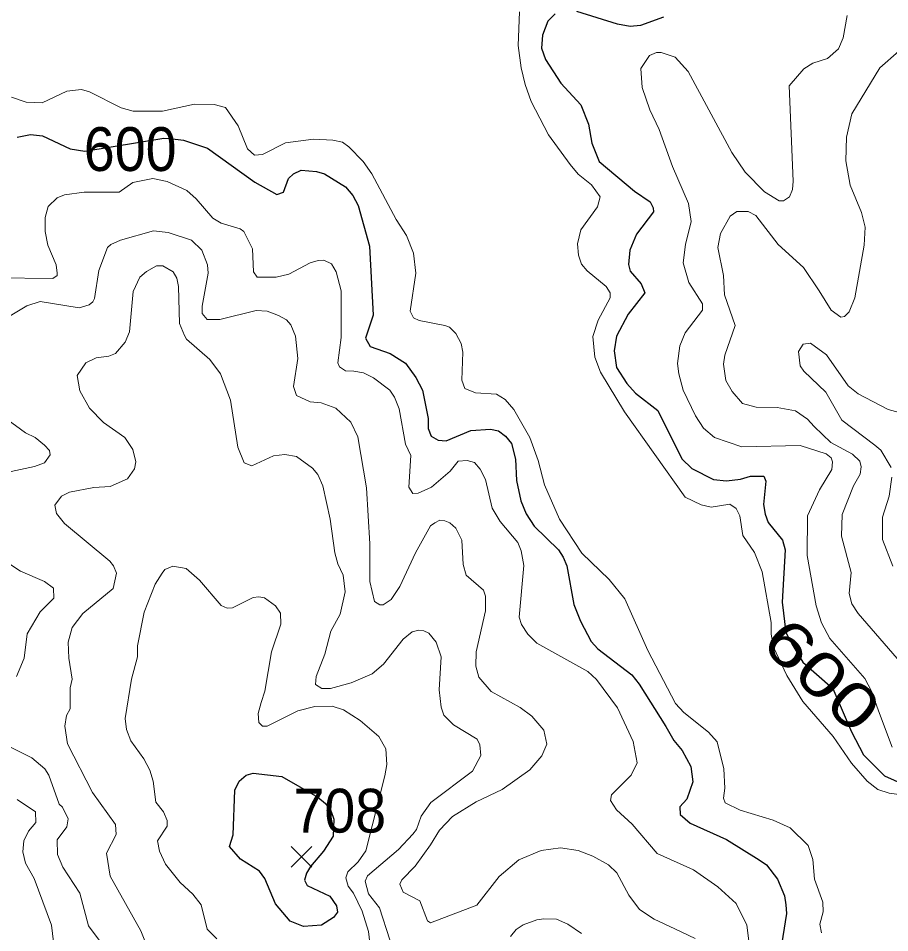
# Model space of a CAD drawing. Extents: x 294.2 to 320.3, y 7482.7 to 7510.7.
# Drawn here: x 296.975 to 298.568, y 7485.625 to 7487.296 of the extents above; entities that cross this region are included whole.
import ezdxf
from ezdxf.enums import TextEntityAlignment as Align

# ---------------------------------------------------------------- set-up
doc = ezdxf.new("R2010")
doc.units = 0
doc.header["$LTSCALE"] = 0.032
for name, color, linetype, lineweight in [('1', 7, 'Continuous', 25), ('2', 7, 'Continuous', 13), ('21', 7, 'Continuous', 25)]:
    doc.layers.add(name, color=color, linetype=linetype, lineweight=lineweight)
doc.layers.add('61', color=7, linetype='Continuous')

msp = doc.modelspace()

# ---------------------------------------------------------------- linework, layer by layer
at = {"layer": '1'}
for points in [[(297.9565, 7487.3037), (297.9429, 7487.2903), (297.9335, 7487.265), (297.9313, 7487.2408), (297.939, 7487.2204), (297.967, 7487.1774), (298.0031, 7487.1376), (298.0172, 7487.1021), (298.0233, 7487.0677), (298.037, 7487.0338), (298.1013, 7486.9795)], [(298.1545, 7487.2978), (298.1121, 7487.2827), (298.0933, 7487.2806), (298.07, 7487.2849), (297.9959, 7487.308)], [(296.9732, 7487.0787), (296.9976, 7487.0835), (297.0192, 7487.0809), (297.0699, 7487.0572), (297.0965, 7487.0529), (297.241, 7487.0769), (297.2518, 7487.0761), (297.2768, 7487.0728), (297.3208, 7487.0583), (297.4076, 7486.9964), (297.4475, 7486.9739), (297.4597, 7486.9782), (297.4691, 7487.0029), (297.4783, 7487.0115), (297.4922, 7487.0179), (297.5199, 7487.0158), (297.5349, 7487.0115), (297.5734, 7486.9878), (297.5867, 7486.9717), (297.5962, 7486.9534), (297.6169, 7486.8792), (297.6239, 7486.7533), (297.6095, 7486.7109), (297.6184, 7486.6956), (297.6549, 7486.6834), (297.6829, 7486.6656), (297.7014, 7486.6394), (297.7136, 7486.6164), (297.724, 7486.5646), (297.7245, 7486.5458), (297.7295, 7486.5318), (297.7428, 7486.5248), (297.7573, 7486.5237), (297.802, 7486.5421), (297.8381, 7486.5448), (297.8525, 7486.5415), (297.8658, 7486.5319), (297.8763, 7486.5189), (297.8836, 7486.4898), (297.8858, 7486.4511), (297.8939, 7486.414), (297.9033, 7486.3898), (297.9177, 7486.3678), (297.9626, 7486.3246), (297.9709, 7486.3112), (297.9779, 7486.2952), (297.9907, 7486.2244), (298.0028, 7486.1938), (298.022, 7486.1567), (298.0341, 7486.1433), (298.0962, 7486.0957), (298.1101, 7486.079), (298.1586, 7486.0015), (298.1733, 7485.976), (298.1888, 7485.9576), (298.2043, 7485.9286)], [(298.1013, 7486.9795), (298.1301, 7486.9601), (298.1356, 7486.9493), (298.1362, 7486.9418), (298.1051, 7486.9009), (298.0929, 7486.8718), (298.0903, 7486.8456)], [(298.0903, 7486.8456), (298.0935, 7486.8335), (298.1133, 7486.8105), (298.1203, 7486.7939), (298.0896, 7486.7549), (298.0686, 7486.7147), (298.0641, 7486.6879), (298.0686, 7486.6573), (298.0871, 7486.6285), (298.1031, 7486.6106), (298.1441, 7486.5792), (298.188, 7486.4909), (298.2063, 7486.4731), (298.2457, 7486.4527), (298.2695, 7486.4505), (298.2953, 7486.4532), (298.3136, 7486.4591), (298.338, 7486.4591), (298.3413, 7486.45), (298.3369, 7486.4069), (298.3402, 7486.3892), (298.3458, 7486.3741), (298.3721, 7486.3418), (298.3766, 7486.3246), (298.3713, 7486.2289), (298.378, 7486.173), (298.3905, 7486.1493), (298.4088, 7486.1192), (298.464, 7486.0708), (298.4977, 7485.992), (298.52, 7485.9498), (298.5583, 7485.9115), (298.5934, 7485.8955)], [(298.2043, 7485.9286), (298.2079, 7485.9006), (298.1973, 7485.8684), (298.184, 7485.8549), (298.1851, 7485.8404), (298.2029, 7485.8248), (298.2697, 7485.7948)], [(298.2697, 7485.7948), (298.3291, 7485.7577), (298.3425, 7485.7487), (298.3629, 7485.7226), (298.3757, 7485.6919), (298.3782, 7485.6753), (298.3789, 7485.66), (298.368, 7485.591), (298.3693, 7485.5853), (298.3815, 7485.577), (298.444, 7485.5789), (298.4689, 7485.5744), (298.5092, 7485.5489), (298.5263, 7485.5285), (298.5372, 7485.5086), (298.5602, 7485.425), (298.573, 7485.3924)]]:
    msp.add_lwpolyline(points, dxfattribs=at)
msp.add_lwpolyline([(297.4565, 7485.9102), (297.5224, 7485.8726), (297.5368, 7485.8608), (297.5468, 7485.8463), (297.5518, 7485.8323), (297.5504, 7485.8011), (297.5332, 7485.7736), (297.5094, 7485.7457), (297.5016, 7485.7333), (297.498, 7485.7204), (297.503, 7485.7107), (297.5446, 7485.6913), (297.5568, 7485.6736), (297.5585, 7485.6623), (297.5513, 7485.6521), (297.5291, 7485.6386), (297.4964, 7485.6358), (297.472, 7485.646), (297.4451, 7485.6772), (297.4257, 7485.7235), (297.4157, 7485.7369), (297.381, 7485.759), (297.3611, 7485.7821), (297.3677, 7485.8036), (297.3708, 7485.8848), (297.3791, 7485.9015), (297.3913, 7485.9123), (297.4046, 7485.916)], close=True, dxfattribs=at)
at = {"layer": '2'}
for points in [[(298.0392, 7486.6489), (298.029, 7486.6764), (298.0251, 7486.7141), (298.0348, 7486.7441), (298.0571, 7486.785), (298.0571, 7486.7939), (298.0494, 7486.8054), (298.0149, 7486.8341), (298.0047, 7486.8463), (297.999, 7486.8629), (297.997, 7486.8833), (298.0034, 7486.9088), (298.0335, 7486.951), (298.0386, 7486.9695), (298.0226, 7486.9912), (297.9984, 7487.011), (297.9837, 7487.0282), (297.9441, 7487.0825), (297.9128, 7487.1438), (297.9013, 7487.1745), (297.8943, 7487.2051), (297.8885, 7487.246), (297.8911, 7487.3073)], [(298.49, 7487.3009), (298.483, 7487.26), (298.474, 7487.2396), (298.4542, 7487.2223), (298.4274, 7487.2134), (298.4108, 7487.2032), (298.384, 7487.1725), (298.3916, 7486.9982), (298.3903, 7486.9829), (298.3846, 7486.9695), (298.3738, 7486.9624), (298.3655, 7486.9624), (298.3387, 7486.9784), (298.3035, 7487.0142), (298.2793, 7487.0506), (298.1995, 7487.1987), (298.1759, 7487.2249), (298.1503, 7487.2331), (298.1414, 7487.2331), (298.1286, 7487.2274), (298.1132, 7487.2038), (298.1152, 7487.1693), (298.1292, 7487.1285), (298.1464, 7487.0927), (298.1707, 7487.0251), (298.2001, 7486.9574), (298.2052, 7486.9242), (298.1944, 7486.882), (298.1905, 7486.8488), (298.2008, 7486.8131), (298.2256, 7486.7741), (298.2256, 7486.762), (298.1937, 7486.7211), (298.1841, 7486.6969)], [(298.3955, 7486.5781), (298.3623, 7486.5845), (298.324, 7486.5851), (298.2985, 7486.5915), (298.2799, 7486.6139), (298.2684, 7486.6336), (298.2639, 7486.6637), (298.2665, 7486.6803), (298.2856, 7486.7345), (298.2659, 7486.7901), (298.2639, 7486.8258), (298.2537, 7486.8769), (298.2588, 7486.9025), (298.2761, 7486.9343), (298.2882, 7486.9427), (298.3093, 7486.9427), (298.3233, 7486.935), (298.3642, 7486.882), (298.4102, 7486.8405), (298.4389, 7486.7978), (298.4606, 7486.762), (298.4785, 7486.7492), (298.4855, 7486.7505), (298.4938, 7486.7594), (298.504, 7486.785), (298.5213, 7486.8808), (298.5232, 7486.914), (298.5162, 7486.9408), (298.4957, 7486.9906), (298.4874, 7487.0353), (298.4887, 7487.0787), (298.4989, 7487.1208), (298.55, 7487.2051), (298.5845, 7487.2357)], [(296.9628, 7487.1514), (296.9896, 7487.1425), (297.0189, 7487.1412), (297.0636, 7487.1623), (297.0905, 7487.1655), (297.1051, 7487.1616), (297.1632, 7487.1323), (297.185, 7487.1259), (297.2386, 7487.1259), (297.2973, 7487.1387), (297.3331, 7487.1381), (297.3541, 7487.1329), (297.3771, 7487.0991), (297.3943, 7487.0569), (297.4071, 7487.0454), (297.4212, 7487.0467), (297.4633, 7487.0678), (297.5144, 7487.0748), (297.5502, 7487.0729), (297.5674, 7487.0691), (297.5795, 7487.0608), (297.6057, 7487.034), (297.621, 7487.0116), (297.6657, 7486.928), (297.6849, 7486.8986), (297.6976, 7486.8667), (297.7015, 7486.8297), (297.6911, 7486.7602), (297.6977, 7486.7483), (297.7077, 7486.7435), (297.7545, 7486.7345), (297.7634, 7486.7313), (297.7749, 7486.7199), (297.7845, 7486.7013), (297.7876, 7486.6854), (297.7857, 7486.6343), (297.7915, 7486.6189), (297.8107, 7486.6113), (297.8489, 7486.6087), (297.8649, 7486.5991), (297.8809, 7486.5807), (297.9102, 7486.5296), (297.9255, 7486.4875), (297.937, 7486.4428), (297.9645, 7486.3802), (298.0054, 7486.3182), (298.0552, 7486.2703), (298.0839, 7486.2346), (298.126, 7486.1401), (298.1765, 7486.0437), (298.1918, 7486.0271), (298.2365, 7485.9913), (298.2525, 7485.9734), (298.2646, 7485.9243), (298.2665, 7485.8886), (298.2639, 7485.8707), (298.2672, 7485.8617), (298.2946, 7485.8483), (298.3546, 7485.8305), (298.3859, 7485.8164), (298.4191, 7485.7839), (298.4274, 7485.7583), (298.4306, 7485.7226), (298.4459, 7485.6804), (298.4465, 7485.6625), (298.4401, 7485.6402), (298.4434, 7485.6242)], [(297.0598, 7486.9733), (297.0956, 7486.9778), (297.1594, 7486.9778), (297.1843, 7486.9956), (297.2207, 7487.0027), (297.2475, 7486.9976), (297.2833, 7486.981), (297.3005, 7486.9656), (297.3305, 7486.9306), (297.3458, 7486.921), (297.3809, 7486.9108), (297.3873, 7486.9063), (297.4033, 7486.8744), (297.4052, 7486.8322), (297.4116, 7486.8226), (297.4467, 7486.8226), (297.4697, 7486.8278), (297.5086, 7486.8488), (297.5233, 7486.8533), (297.5335, 7486.8539), (297.5476, 7486.8469), (297.5559, 7486.8322), (297.5654, 7486.7978), (297.5654, 7486.7122), (297.5591, 7486.6662), (297.5623, 7486.6585), (297.5731, 7486.6515), (297.5885, 7486.6509), (297.6063, 7486.6477), (297.6242, 7486.6388), (297.6542, 7486.6164), (297.6625, 7486.603), (297.6714, 7486.5819), (297.6829, 7486.5175), (297.6925, 7486.4964), (297.6887, 7486.4389), (297.6964, 7486.4274), (297.7059, 7486.4281), (297.7302, 7486.4389), (297.7647, 7486.4683), (297.7793, 7486.4861), (297.7953, 7486.4874), (297.8087, 7486.4842), (297.8195, 7486.4715), (297.8292, 7486.453), (297.8413, 7486.4006), (297.856, 7486.3763), (297.8879, 7486.338), (297.8943, 7486.3227), (297.8994, 7486.2959), (297.8905, 7486.2014), (297.8949, 7486.188), (297.9064, 7486.1701), (297.923, 7486.1535), (298.0162, 7486.1018), (298.0322, 7486.0871), (298.0705, 7486.0354), (298.0992, 7485.9741), (298.1063, 7485.9351), (298.0954, 7485.9128), (298.0596, 7485.8764), (298.0577, 7485.8662), (298.0686, 7485.849), (298.0973, 7485.8228), (298.1426, 7485.7691), (298.2091, 7485.7398), (298.2537, 7485.7085), (298.2869, 7485.6778), (298.3067, 7485.6383), (298.3112, 7485.6051)], [(297.0444, 7486.845), (297.0291, 7486.8808), (297.024, 7486.9063), (297.024, 7486.9318), (297.0298, 7486.9516), (297.0464, 7486.9676), (297.0598, 7486.9733)], [(297.8394, 7486.0654), (297.817, 7486.0916), (297.8113, 7486.112), (297.8119, 7486.1376), (297.8292, 7486.2129), (297.8292, 7486.2397), (297.8253, 7486.2506), (297.7934, 7486.278), (297.7883, 7486.2972), (297.7857, 7486.3419), (297.7749, 7486.3642), (297.764, 7486.3738), (297.7545, 7486.377), (297.7455, 7486.3783), (297.7366, 7486.3738), (297.7283, 7486.3681), (297.7008, 7486.3189), (297.6727, 7486.2576), (297.6568, 7486.2333), (297.6421, 7486.2238), (297.6357, 7486.2238), (297.6261, 7486.2301), (297.6178, 7486.2665), (297.6178, 7486.3355), (297.6114, 7486.4377), (297.5955, 7486.5309), (297.5827, 7486.5577), (297.5552, 7486.5832), (297.5285, 7486.5928), (297.5087, 7486.5947), (297.4837, 7486.6062), (297.478, 7486.6228), (297.4863, 7486.6739), (297.4818, 7486.7148), (297.4735, 7486.7352), (297.4652, 7486.7447), (297.4506, 7486.7524), (297.4301, 7486.7607), (297.4097, 7486.7614), (297.3433, 7486.7454), (297.3203, 7486.7454), (297.3113, 7486.7562), (297.3113, 7486.7697), (297.3222, 7486.8297), (297.3209, 7486.845), (297.3107, 7486.8718), (297.2916, 7486.8903), (297.2488, 7486.9044), (297.222, 7486.9075), (297.162, 7486.8903), (297.1441, 7486.8826), (297.1383, 7486.8769), (297.1223, 7486.8348), (297.1141, 7486.7837), (297.1115, 7486.7773), (297.1045, 7486.7722), (297.0866, 7486.7665), (297.0151, 7486.778), (296.9909, 7486.7703), (296.9602, 7486.7518)], [(296.9347, 7486.8214), (297.0381, 7486.8201), (297.0464, 7486.8258), (297.0464, 7486.8297), (297.0444, 7486.845)], [(297.7391, 7486.1554), (297.7257, 7486.172), (297.7162, 7486.1765), (297.7072, 7486.1778), (297.6951, 7486.1746), (297.6785, 7486.1612), (297.6427, 7486.1152), (297.6216, 7486.0979), (297.5834, 7486.0813), (297.5457, 7486.0711), (297.5297, 7486.0711), (297.5182, 7486.0782), (297.5195, 7486.0929), (297.5355, 7486.1337), (297.5463, 7486.1759), (297.5636, 7486.2065), (297.5725, 7486.2474), (297.5687, 7486.278), (297.5591, 7486.2985), (297.5539, 7486.3189), (297.545, 7486.3802), (297.5316, 7486.4415), (297.5227, 7486.4619), (297.5131, 7486.4734), (297.4838, 7486.4951), (297.462, 7486.4983), (297.4416, 7486.4963), (297.402, 7486.4779), (297.388, 7486.4836), (297.3764, 7486.5117), (297.363, 7486.5979), (297.3445, 7486.6458), (297.3254, 7486.6719), (297.2826, 7486.7096), (297.2788, 7486.716), (297.2699, 7486.7377), (297.2679, 7486.8054), (297.2647, 7486.8207), (297.2584, 7486.8322), (297.2392, 7486.8431), (297.2277, 7486.8431), (297.2092, 7486.8329), (297.197, 7486.8226), (297.1849, 7486.7964), (297.1785, 7486.7224), (297.1702, 7486.7039), (297.153, 7486.6834), (297.1403, 7486.6783), (297.1173, 7486.6751), (297.0987, 7486.6662), (297.0827, 7486.6426), (297.0873, 7486.6151), (297.1051, 7486.5832), (297.1306, 7486.557), (297.1696, 7486.5296), (297.1843, 7486.5079), (297.19, 7486.4849), (297.1875, 7486.4721), (297.1747, 7486.4542), (297.1428, 7486.4402), (297.1134, 7486.4383), (297.0687, 7486.4299), (297.054, 7486.4223), (297.0419, 7486.4057), (297.0451, 7486.391), (297.0598, 7486.3725), (297.1422, 7486.3035), (297.1492, 7486.2953), (297.1543, 7486.2819), (297.1485, 7486.2537), (297.093, 7486.2078), (297.0738, 7486.1823), (297.0661, 7486.1554), (297.0674, 7486.1261), (297.0738, 7486.0878), (297.0702, 7486.0723), (297.0702, 7486.0335), (297.063, 7486.0217), (297.0603, 7486.0018), (297.0649, 7485.9696), (297.1109, 7485.8809), (297.153, 7485.8222), (297.1537, 7485.8043), (297.1364, 7485.7698), (297.1428, 7485.7277), (297.199, 7485.6281), (297.2328, 7485.5438)], [(298.1841, 7486.6969), (298.1797, 7486.6649), (298.1822, 7486.6458), (298.1905, 7486.6164), (298.2129, 7486.5692), (298.2276, 7486.5468), (298.2474, 7486.5295)], [(298.5704, 7486.4747), (298.5519, 7486.5066), (298.5404, 7486.5155), (298.4804, 7486.5615), (298.451, 7486.6126), (298.4108, 7486.6509), (298.4044, 7486.6604), (298.4012, 7486.6866), (298.4095, 7486.7), (298.4229, 7486.7019), (298.4523, 7486.6809), (298.4919, 7486.6241), (298.5104, 7486.6094), (298.5653, 7486.5806), (298.5985, 7486.5717)], [(298.287, 7486.3998), (298.2754, 7486.4078), (298.2416, 7486.4025), (298.2231, 7486.4064), (298.1937, 7486.4204), (298.0833, 7486.5762), (298.0392, 7486.6489)], [(296.9544, 7486.5628), (296.9883, 7486.5379), (297.0062, 7486.5296), (297.0228, 7486.5155), (297.0323, 7486.506), (297.0336, 7486.4977), (297.0227, 7486.4836), (297.0049, 7486.4766), (296.9449, 7486.4638)], [(298.5158, 7486.4757), (298.5131, 7486.4865), (298.4997, 7486.4994), (298.46, 7486.5206), (298.4299, 7486.55), (298.4178, 7486.5628), (298.3955, 7486.5781)], [(298.2474, 7486.5295), (298.2978, 7486.5123), (298.4044, 7486.5149), (298.4517, 7486.4996), (298.4606, 7486.4925), (298.4631, 7486.4849), (298.4619, 7486.4709), (298.4395, 7486.4338), (298.4178, 7486.3866), (298.4172, 7486.3138), (298.4332, 7486.2218), (298.4434, 7486.1912), (298.4587, 7486.1624), (298.5226, 7486.089), (298.5346, 7486.0661), (298.5474, 7486.0303), (298.5724, 7485.9639)], [(298.6209, 7486.0801), (298.5104, 7486.2078), (298.4989, 7486.2257), (298.4938, 7486.2448), (298.4976, 7486.2831), (298.4797, 7486.3495), (298.481, 7486.3891), (298.5014, 7486.4415), (298.5136, 7486.4628), (298.5158, 7486.4757)], [(298.5736, 7486.2946), (298.5545, 7486.3432), (298.5545, 7486.384), (298.5666, 7486.4223), (298.5717, 7486.4568)], [(298.6075, 7485.8739), (298.5666, 7485.8796), (298.5462, 7485.8866), (298.5264, 7485.9013), (298.4983, 7485.9345), (298.4644, 7485.9831), (298.4089, 7486.0469), (298.3796, 7486.0945), (298.3552, 7486.1467), (298.3509, 7486.1699), (298.3514, 7486.1914), (298.3348, 7486.2844), (298.3208, 7486.3195), (298.2991, 7486.3508), (298.2937, 7486.3863), (298.287, 7486.3998)], [(296.9129, 7486.3285), (296.9793, 7486.2856), (297.0228, 7486.2665), (297.0393, 7486.2544), (297.04, 7486.2359), (297.0151, 7486.211), (296.9915, 7486.1708), (296.9857, 7486.1261), (296.9717, 7486.0929)], [(297.3382, 7485.6134), (297.3203, 7485.6312), (297.3094, 7485.6753), (297.2941, 7485.6951), (297.2711, 7485.7161), (297.2443, 7485.75), (297.2334, 7485.7736), (297.2296, 7485.7928), (297.2469, 7485.8196), (297.2469, 7485.8247), (297.2475, 7485.8298), (297.2405, 7485.8458), (297.2264, 7485.863), (297.2219, 7485.9013), (297.2156, 7485.9218), (297.2047, 7485.9422), (297.1805, 7485.9754), (297.1728, 7485.9958), (297.1703, 7486.0163), (297.1818, 7486.0878), (297.1932, 7486.1286), (297.1932, 7486.1491), (297.2053, 7486.2104), (297.2252, 7486.2614), (297.2379, 7486.2819), (297.243, 7486.2882), (297.2577, 7486.2946), (297.282, 7486.2901), (297.3062, 7486.269), (297.3458, 7486.2225), (297.3567, 7486.2174), (297.3669, 7486.2186), (297.4046, 7486.2371), (297.4148, 7486.2384), (297.425, 7486.2365), (297.4454, 7486.2218), (297.4543, 7486.2084), (297.455, 7486.1886), (297.4377, 7486.1376), (297.4256, 7486.0661), (297.4193, 7486.0456), (297.4135, 7486.0252), (297.4148, 7486.0086), (297.4212, 7486.0022), (297.4301, 7486.0022), (297.4863, 7486.0303), (297.517, 7486.0379), (297.5489, 7486.0386), (297.5693, 7486.0322), (297.6, 7486.0124), (297.6338, 7485.983), (297.6466, 7485.9607), (297.6484, 7485.932), (297.6453, 7485.9115), (297.6103, 7485.7741), (297.5961, 7485.7544), (297.5776, 7485.736), (297.5738, 7485.7251), (297.5782, 7485.7098), (297.5878, 7485.697), (297.6037, 7485.6638), (297.6152, 7485.6268), (297.6178, 7485.6064)], [(297.8138, 7485.9786), (297.7704, 7486.0047), (297.7531, 7486.022), (297.748, 7486.0367), (297.7442, 7486.0686), (297.748, 7486.1286), (297.7391, 7486.1554)], [(297.9102, 7485.9224), (297.9319, 7485.9479), (297.9409, 7485.969), (297.9358, 7485.9945), (297.914, 7486.0201), (297.8924, 7486.036), (297.8394, 7486.0654)], [(296.9199, 7485.9837), (296.9998, 7485.9441)], [(297.6542, 7485.6115), (297.6351, 7485.6702), (297.6153, 7485.6957), (297.6089, 7485.7187), (297.6133, 7485.7283), (297.6702, 7485.7768), (297.6964, 7485.8049), (297.7027, 7485.8132), (297.7117, 7485.8375), (297.7289, 7485.8624), (297.8055, 7485.9198), (297.8208, 7485.9486), (297.8189, 7485.9677), (297.8138, 7485.9786)], [(296.9998, 7485.9441), (297.0234, 7485.9243), (297.0311, 7485.9128), (297.0496, 7485.8598), (297.056, 7485.8541), (297.0662, 7485.833), (297.0636, 7485.8183)], [(298.2122, 7485.614), (298.1752, 7485.6318), (298.1376, 7485.6491), (298.1107, 7485.667), (298.0909, 7485.6932), (298.0692, 7485.7341), (298.0539, 7485.7487), (298.0252, 7485.7647), (297.9984, 7485.7749), (297.9664, 7485.78), (297.9307, 7485.7749), (297.8898, 7485.7577), (297.854, 7485.7276), (297.8132, 7485.6747), (297.7283, 7485.6427), (297.7232, 7485.6466), (297.7091, 7485.6829), (297.6785, 7485.6989), (297.6727, 7485.7136), (297.6759, 7485.7213), (297.7002, 7485.7461), (297.7283, 7485.7851), (297.7449, 7485.8119), (297.7685, 7485.8368), (297.8119, 7485.8637), (297.8598, 7485.8866), (297.9102, 7485.9224)], [(297.0406, 7485.5974), (297.0355, 7485.6383), (297.0043, 7485.7238), (296.9883, 7485.7519), (296.9831, 7485.7724), (296.9851, 7485.7928), (296.994, 7485.81), (297.0074, 7485.826), (297.0068, 7485.8457), (296.973, 7485.8681)], [(297.0636, 7485.8183), (297.0464, 7485.7941), (297.047, 7485.7673), (297.0566, 7485.7443), (297.0873, 7485.697), (297.1032, 7485.637), (297.1396, 7485.5891)], [(298.0048, 7485.6229), (297.9798, 7485.6402), (297.9588, 7485.6491), (297.9358, 7485.6497), (297.923, 7485.6484), (297.8981, 7485.6389), (297.8853, 7485.6306), (297.8745, 7485.6178)]]:
    msp.add_lwpolyline(points, dxfattribs=at)
at = {"layer": '21'}
for p, q in [((297.4741, 7485.782), (297.5116, 7485.7445)), ((297.5116, 7485.782), (297.4741, 7485.7445))]:
    msp.add_line(p, q, dxfattribs=at)

# ---------------------------------------------------------------- texts
at = {"layer": '61', "width": 0.95}
for s, p in [('600', (297.1796, 7487.0167)), ('708', (297.5627, 7485.8076))]:
    msp.add_text(s, height=0.08, dxfattribs=at).set_placement(p, align=Align.CENTER)
at = {"layer": '61', "width": 1.35}
msp.add_text('600', height=0.08, rotation=316.44, dxfattribs=at).set_placement((298.4165, 7486.0667), align=Align.CENTER)

doc.saveas('drawing.dxf')
